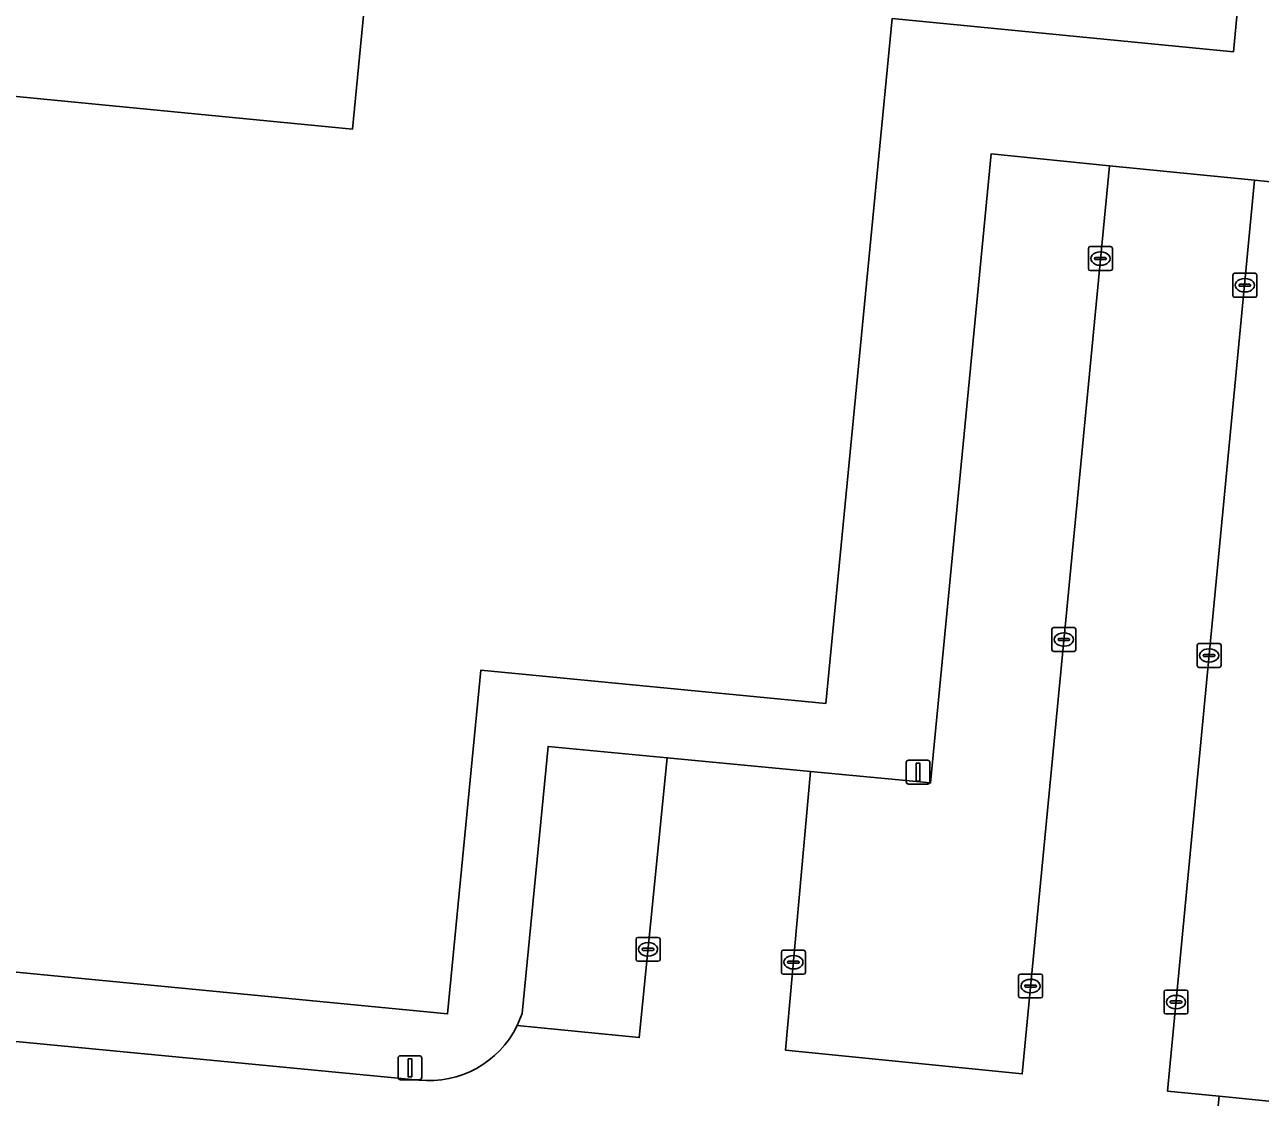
# Model space of a CAD drawing. Extents: x 161848 to 162726, y 385382 to 386521.
# Drawn here: x 162247.3 to 162299, y 386355.8 to 386400.6 of the extents above; entities that cross this region are included whole.
import ezdxf

# ---------------------------------------------------------------- set-up
doc = ezdxf.new("R2010")
doc.units = 0
for name, color, linetype in [('IMGEO_Erf', 7, 'Continuous'), ('IMGEO_Kolk', 7, 'Continuous'), ('IMGEO_Lichtmast', 7, 'Continuous'), ('IMGEO_Pand', 7, 'Continuous'), ('IMGEO_Parkeervlak_open', 7, 'Continuous'), ('IMGEO_Rijbaan_lokaal_open', 7, 'Continuous')]:
    doc.layers.add(name, color=color, linetype=linetype)

msp = doc.modelspace()

# ---------------------------------------------------------------- linework, layer by layer
at = {"layer": 'IMGEO_Erf'}
for points in [[(162261.166, 386423.593), (162262.839, 386423.424), (162263.011, 386425.174), (162263.837, 386425.092), (162265.228, 386439.283), (162287.133, 386437.135), (162286.44, 386430.049), (162300.63, 386428.66), (162297.878, 386399.516), (162283.606, 386400.898), (162280.831, 386372.263), (162266.41, 386373.66), (162265.017, 386359.281), (162235.994, 386362.093), (162239.519, 386398.37), (162261.038, 386396.28)], [(162267.923, 386358.791), (162268.132, 386359.303), (162269.217, 386370.469), (162274.204, 386369.993), (162280.192, 386369.422), (162285.216, 386368.943), (162287.743, 386395.242), (162292.693, 386394.749), (162298.76, 386394.145), (162303.744, 386393.633), (162307.077, 386428.43)], [(162261.038, 386396.28), (162262.41, 386410.394), (162261.584, 386410.475), (162262.657, 386421.593), (162260.988, 386421.76)], [(162233.722, 386359.396), (162263.808, 386356.512)]]:
    msp.add_lwpolyline(points, dxfattribs=at)
msp.add_arc((162264.232, 386360.601), 4.111, 264.0821, 333.8757, dxfattribs=at)
at = {"layer": 'IMGEO_Kolk'}
for p, q in [((162291.818, 386390.44), (162291.818, 386391.292)), ((162291.893, 386391.366), (162292.745, 386391.366)), ((162292.306, 386391.146), (162292.331, 386391.146)), ((162292.819, 386391.292), (162292.819, 386390.44)), ((162292.077, 386390.86), (162292.077, 386390.872)), ((162292.515, 386390.823), (162292.117, 386390.823)), ((162292.12, 386390.909), (162292.518, 386390.909)), ((162292.329, 386390.586), (162292.304, 386390.586)), ((162292.561, 386390.872), (162292.561, 386390.86)), ((162292.745, 386390.366), (162291.893, 386390.366)), ((162297.857, 386389.324), (162297.857, 386390.176)), ((162297.932, 386390.25), (162298.784, 386390.25)), ((162298.345, 386390.03), (162298.37, 386390.03)), ((162298.858, 386390.176), (162298.858, 386389.324)), ((162298.116, 386389.744), (162298.116, 386389.756)), ((162298.554, 386389.707), (162298.156, 386389.707)), ((162298.159, 386389.793), (162298.557, 386389.793)), ((162298.368, 386389.47), (162298.343, 386389.47)), ((162298.6, 386389.756), (162298.6, 386389.744)), ((162298.784, 386389.25), (162297.932, 386389.25)), ((162290.289, 386374.511), (162290.289, 386375.363)), ((162290.364, 386375.437), (162291.216, 386375.437)), ((162290.777, 386375.217), (162290.802, 386375.217)), ((162291.29, 386375.363), (162291.29, 386374.511)), ((162290.548, 386374.931), (162290.548, 386374.943)), ((162290.986, 386374.894), (162290.588, 386374.894)), ((162290.591, 386374.98), (162290.989, 386374.98)), ((162290.8, 386374.657), (162290.775, 386374.657)), ((162291.032, 386374.943), (162291.032, 386374.931)), ((162296.363, 386373.844), (162296.363, 386374.696)), ((162296.438, 386374.77), (162297.29, 386374.77)), ((162296.851, 386374.55), (162296.876, 386374.55)), ((162297.364, 386374.696), (162297.364, 386373.844)), ((162291.216, 386374.437), (162290.364, 386374.437)), ((162296.622, 386374.264), (162296.622, 386374.276)), ((162297.06, 386374.227), (162296.662, 386374.227)), ((162296.665, 386374.313), (162297.063, 386374.313)), ((162296.874, 386373.99), (162296.849, 386373.99)), ((162297.106, 386374.276), (162297.106, 386374.264)), ((162297.29, 386373.77), (162296.438, 386373.77)), ((162272.898, 386361.556), (162272.898, 386362.408)), ((162272.973, 386362.482), (162273.825, 386362.482)), ((162273.386, 386362.262), (162273.411, 386362.262)), ((162273.899, 386362.408), (162273.899, 386361.556)), ((162273.157, 386361.976), (162273.157, 386361.988)), ((162273.595, 386361.939), (162273.197, 386361.939)), ((162273.2, 386362.025), (162273.598, 386362.025)), ((162273.409, 386361.702), (162273.384, 386361.702)), ((162273.641, 386361.988), (162273.641, 386361.976)), ((162278.977, 386361.017), (162278.977, 386361.869)), ((162279.052, 386361.943), (162279.904, 386361.943)), ((162279.465, 386361.723), (162279.49, 386361.723)), ((162279.978, 386361.869), (162279.978, 386361.017)), ((162273.825, 386361.482), (162272.973, 386361.482)), ((162279.236, 386361.437), (162279.236, 386361.449)), ((162279.674, 386361.4), (162279.276, 386361.4)), ((162279.279, 386361.486), (162279.677, 386361.486)), ((162279.488, 386361.163), (162279.463, 386361.163)), ((162279.72, 386361.449), (162279.72, 386361.437)), ((162279.904, 386360.943), (162279.052, 386360.943)), ((162288.898, 386360.022), (162288.898, 386360.874)), ((162288.973, 386360.948), (162289.825, 386360.948)), ((162289.386, 386360.728), (162289.411, 386360.728)), ((162289.899, 386360.874), (162289.899, 386360.022)), ((162289.157, 386360.442), (162289.157, 386360.454)), ((162289.595, 386360.405), (162289.197, 386360.405)), ((162289.2, 386360.491), (162289.598, 386360.491)), ((162289.409, 386360.168), (162289.384, 386360.168)), ((162289.641, 386360.454), (162289.641, 386360.442)), ((162294.98, 386359.353), (162294.98, 386360.205)), ((162295.055, 386360.279), (162295.907, 386360.279)), ((162295.468, 386360.059), (162295.493, 386360.059)), ((162295.981, 386360.205), (162295.981, 386359.353)), ((162289.825, 386359.948), (162288.973, 386359.948)), ((162295.239, 386359.773), (162295.239, 386359.785)), ((162295.677, 386359.736), (162295.279, 386359.736)), ((162295.282, 386359.822), (162295.68, 386359.822)), ((162295.491, 386359.499), (162295.466, 386359.499)), ((162295.723, 386359.785), (162295.723, 386359.773)), ((162295.907, 386359.279), (162295.055, 386359.279))]:
    msp.add_line(p, q, dxfattribs=at)
for points in [[(162291.818, 386390.44), (162291.818, 386391.292)], [(162291.893, 386391.366), (162292.745, 386391.366)], [(162292.819, 386391.292), (162292.819, 386390.44)], [(162292.745, 386390.366), (162291.893, 386390.366)], [(162297.857, 386389.324), (162297.857, 386390.176)], [(162297.932, 386390.25), (162298.784, 386390.25)], [(162298.858, 386390.176), (162298.858, 386389.324)], [(162298.784, 386389.25), (162297.932, 386389.25)], [(162290.289, 386374.511), (162290.289, 386375.363)], [(162290.364, 386375.437), (162291.216, 386375.437)], [(162291.29, 386375.363), (162291.29, 386374.511)], [(162296.363, 386373.844), (162296.363, 386374.696)], [(162296.438, 386374.77), (162297.29, 386374.77)], [(162297.364, 386374.696), (162297.364, 386373.844)], [(162291.216, 386374.437), (162290.364, 386374.437)], [(162297.29, 386373.77), (162296.438, 386373.77)], [(162272.898, 386361.556), (162272.898, 386362.408)], [(162272.973, 386362.482), (162273.825, 386362.482)], [(162273.899, 386362.408), (162273.899, 386361.556)], [(162278.977, 386361.017), (162278.977, 386361.869)], [(162279.052, 386361.943), (162279.904, 386361.943)], [(162279.978, 386361.869), (162279.978, 386361.017)], [(162273.825, 386361.482), (162272.973, 386361.482)], [(162279.904, 386360.943), (162279.052, 386360.943)], [(162288.898, 386360.022), (162288.898, 386360.874)], [(162288.973, 386360.948), (162289.825, 386360.948)], [(162289.899, 386360.874), (162289.899, 386360.022)], [(162294.98, 386359.353), (162294.98, 386360.205)], [(162295.055, 386360.279), (162295.907, 386360.279)], [(162295.981, 386360.205), (162295.981, 386359.353)], [(162289.825, 386359.948), (162288.973, 386359.948)], [(162295.907, 386359.279), (162295.055, 386359.279)]]:
    msp.add_lwpolyline(points, dxfattribs=at)
for centre, radius, start, end in [((162291.895, 386391.29), 0.0765, 91.552, 178.448), ((162291.895, 386391.29), 0.0765, 91.552, 178.448), ((162292.743, 386391.29), 0.0765, 1.552, 88.448), ((162292.743, 386391.29), 0.0765, 1.552, 88.448), ((162292.117, 386390.869), 0.0403, 85.8775, 175.7526), ((162292.114, 386390.859), 0.0366, 178.938, 274.7102), ((162292.518, 386390.866), 0.043, 264.8664, 352.4533), ((162292.522, 386390.871), 0.0386, 1.7309, 96.639), ((162291.895, 386390.442), 0.0765, 181.552, 268.448), ((162291.895, 386390.442), 0.0765, 181.552, 268.448), ((162292.743, 386390.442), 0.0765, 271.552, 358.448), ((162292.743, 386390.442), 0.0765, 271.552, 358.448), ((162297.934, 386390.174), 0.0765, 91.552, 178.448), ((162297.934, 386390.174), 0.0765, 91.552, 178.448), ((162298.782, 386390.174), 0.0765, 1.552, 88.448), ((162298.782, 386390.174), 0.0765, 1.552, 88.448), ((162298.156, 386389.753), 0.0403, 85.8775, 175.7526), ((162298.153, 386389.743), 0.0366, 178.938, 274.7102), ((162298.557, 386389.75), 0.043, 264.8664, 352.4533), ((162298.561, 386389.755), 0.0386, 1.7309, 96.639), ((162297.934, 386389.326), 0.0765, 181.552, 268.448), ((162297.934, 386389.326), 0.0765, 181.552, 268.448), ((162298.782, 386389.326), 0.0765, 271.552, 358.448), ((162298.782, 386389.326), 0.0765, 271.552, 358.448), ((162290.366, 386375.361), 0.0765, 91.552, 178.448), ((162290.366, 386375.361), 0.0765, 91.552, 178.448), ((162291.214, 386375.361), 0.0765, 1.552, 88.448), ((162291.214, 386375.361), 0.0765, 1.552, 88.448), ((162290.366, 386374.513), 0.0765, 181.552, 268.448), ((162290.366, 386374.513), 0.0765, 181.552, 268.448), ((162290.588, 386374.94), 0.0403, 85.8775, 175.7526), ((162290.585, 386374.93), 0.0366, 178.938, 274.7102), ((162290.989, 386374.937), 0.043, 264.8664, 352.4533), ((162290.993, 386374.942), 0.0386, 1.7309, 96.639), ((162291.214, 386374.513), 0.0765, 271.552, 358.448), ((162291.214, 386374.513), 0.0765, 271.552, 358.448), ((162296.44, 386374.694), 0.0765, 91.552, 178.448), ((162296.44, 386374.694), 0.0765, 91.552, 178.448), ((162297.288, 386374.694), 0.0765, 1.552, 88.448), ((162297.288, 386374.694), 0.0765, 1.552, 88.448), ((162296.662, 386374.273), 0.0403, 85.8775, 175.7526), ((162296.659, 386374.263), 0.0366, 178.938, 274.7102), ((162297.063, 386374.27), 0.043, 264.8664, 352.4533), ((162297.067, 386374.275), 0.0386, 1.7309, 96.639), ((162296.44, 386373.846), 0.0765, 181.552, 268.448), ((162296.44, 386373.846), 0.0765, 181.552, 268.448), ((162297.288, 386373.846), 0.0765, 271.552, 358.448), ((162297.288, 386373.846), 0.0765, 271.552, 358.448), ((162272.975, 386362.406), 0.0765, 91.552, 178.448), ((162272.975, 386362.406), 0.0765, 91.552, 178.448), ((162273.823, 386362.406), 0.0765, 1.552, 88.448), ((162273.823, 386362.406), 0.0765, 1.552, 88.448), ((162272.975, 386361.558), 0.0765, 181.552, 268.448), ((162272.975, 386361.558), 0.0765, 181.552, 268.448), ((162273.197, 386361.985), 0.0403, 85.8775, 175.7526), ((162273.194, 386361.975), 0.0366, 178.938, 274.7102), ((162273.598, 386361.982), 0.043, 264.8664, 352.4533), ((162273.602, 386361.987), 0.0386, 1.7309, 96.639), ((162273.823, 386361.558), 0.0765, 271.552, 358.448), ((162273.823, 386361.558), 0.0765, 271.552, 358.448), ((162279.054, 386361.867), 0.0765, 91.552, 178.448), ((162279.054, 386361.867), 0.0765, 91.552, 178.448), ((162279.902, 386361.867), 0.0765, 1.552, 88.448), ((162279.902, 386361.867), 0.0765, 1.552, 88.448), ((162279.276, 386361.446), 0.0403, 85.8775, 175.7526), ((162279.273, 386361.436), 0.0366, 178.938, 274.7102), ((162279.677, 386361.443), 0.043, 264.8664, 352.4533), ((162279.681, 386361.448), 0.0386, 1.7309, 96.639), ((162279.054, 386361.019), 0.0765, 181.552, 268.448), ((162279.054, 386361.019), 0.0765, 181.552, 268.448), ((162279.902, 386361.019), 0.0765, 271.552, 358.448), ((162279.902, 386361.019), 0.0765, 271.552, 358.448), ((162288.975, 386360.872), 0.0765, 91.552, 178.448), ((162288.975, 386360.872), 0.0765, 91.552, 178.448), ((162289.823, 386360.872), 0.0765, 1.552, 88.448), ((162289.823, 386360.872), 0.0765, 1.552, 88.448), ((162288.975, 386360.024), 0.0765, 181.552, 268.448), ((162288.975, 386360.024), 0.0765, 181.552, 268.448), ((162289.197, 386360.451), 0.0403, 85.8775, 175.7526), ((162289.194, 386360.441), 0.0366, 178.938, 274.7102), ((162289.598, 386360.448), 0.043, 264.8664, 352.4533), ((162289.602, 386360.453), 0.0386, 1.7309, 96.639), ((162289.823, 386360.024), 0.0765, 271.552, 358.448), ((162289.823, 386360.024), 0.0765, 271.552, 358.448), ((162295.057, 386360.203), 0.0765, 91.552, 178.448), ((162295.057, 386360.203), 0.0765, 91.552, 178.448), ((162295.905, 386360.203), 0.0765, 1.552, 88.448), ((162295.905, 386360.203), 0.0765, 1.552, 88.448), ((162295.279, 386359.782), 0.0403, 85.8775, 175.7526), ((162295.276, 386359.772), 0.0366, 178.938, 274.7102), ((162295.68, 386359.779), 0.043, 264.8664, 352.4533), ((162295.684, 386359.784), 0.0386, 1.7309, 96.639), ((162295.057, 386359.355), 0.0765, 181.552, 268.448), ((162295.057, 386359.355), 0.0765, 181.552, 268.448), ((162295.905, 386359.355), 0.0765, 271.552, 358.448), ((162295.905, 386359.355), 0.0765, 271.552, 358.448)]:
    msp.add_arc(centre, radius, start, end, dxfattribs=at)
for centre, major_axis, ratio, start_param, end_param in [((162292.305, 386390.866), (-0.387, 0.002), 0.722429, 4.712389, 7.853982), ((162292.33, 386390.866), (-0.39, 0.002), 0.717154, 1.570796, 4.712389), ((162298.344, 386389.75), (-0.387, 0.002), 0.722429, 4.712389, 7.853982), ((162298.369, 386389.75), (-0.39, 0.002), 0.717154, 1.570796, 4.712389), ((162290.776, 386374.937), (-0.387, 0.002), 0.722429, 4.712389, 7.853982), ((162290.801, 386374.937), (-0.39, 0.002), 0.717154, 1.570796, 4.712389), ((162296.85, 386374.27), (-0.387, 0.002), 0.722429, 4.712389, 7.853982), ((162296.875, 386374.27), (-0.39, 0.002), 0.717154, 1.570796, 4.712389), ((162273.385, 386361.982), (-0.387, 0.002), 0.722429, 4.712389, 7.853982), ((162273.41, 386361.982), (-0.39, 0.002), 0.717154, 1.570796, 4.712389), ((162279.464, 386361.443), (-0.387, 0.002), 0.722429, 4.712389, 7.853982), ((162279.489, 386361.443), (-0.39, 0.002), 0.717154, 1.570796, 4.712389), ((162289.385, 386360.448), (-0.387, 0.002), 0.722429, 4.712389, 7.853982), ((162289.41, 386360.448), (-0.39, 0.002), 0.717154, 1.570796, 4.712389), ((162295.467, 386359.779), (-0.387, 0.002), 0.722429, 4.712389, 7.853982), ((162295.492, 386359.779), (-0.39, 0.002), 0.717154, 1.570796, 4.712389)]:
    msp.add_ellipse(centre, major_axis=major_axis, ratio=ratio, start_param=start_param, end_param=end_param, dxfattribs=at)
at = {"layer": 'IMGEO_Lichtmast'}
for p, q in [((162284.297, 386369.891), (162285.087, 386369.891)), ((162285.087, 386369.891), (162284.297, 386369.891)), ((162284.197, 386368.991), (162284.197, 386369.791)), ((162284.197, 386369.791), (162284.197, 386368.991)), ((162285.187, 386369.791), (162285.187, 386368.991)), ((162285.187, 386368.991), (162285.187, 386369.791)), ((162285.087, 386368.891), (162284.297, 386368.891)), ((162284.297, 386368.891), (162285.087, 386368.891)), ((162262.943, 386356.631), (162262.943, 386357.431)), ((162262.943, 386357.431), (162262.943, 386356.631)), ((162263.043, 386357.531), (162263.833, 386357.531)), ((162263.833, 386357.531), (162263.043, 386357.531)), ((162263.933, 386357.431), (162263.933, 386356.631)), ((162263.933, 386356.631), (162263.933, 386357.431)), ((162263.833, 386356.531), (162263.043, 386356.531)), ((162263.043, 386356.531), (162263.833, 386356.531))]:
    msp.add_line(p, q, dxfattribs=at)
for points in [[(162284.617, 386369.766), (162284.767, 386369.766), (162284.767, 386369.016), (162284.617, 386369.016), (162284.617, 386369.766)], [(162263.363, 386357.406), (162263.513, 386357.406), (162263.513, 386356.656), (162263.363, 386356.656), (162263.363, 386357.406)]]:
    msp.add_lwpolyline(points, dxfattribs=at)
for centre, start, end in [((162284.297, 386369.791), 90, 180), ((162284.297, 386369.791), 90, 180), ((162285.087, 386369.791), 0, 90), ((162285.087, 386369.791), 360, 90), ((162284.297, 386368.991), 180, 270), ((162284.297, 386368.991), 180, 270), ((162285.087, 386368.991), 270, 0), ((162285.087, 386368.991), 270, 0), ((162263.043, 386357.431), 90, 180), ((162263.043, 386357.431), 90, 180), ((162263.833, 386357.431), 0, 90), ((162263.833, 386357.431), 360, 90), ((162263.043, 386356.631), 180, 270), ((162263.043, 386356.631), 180, 270), ((162263.833, 386356.631), 270, 0), ((162263.833, 386356.631), 270, 0)]:
    msp.add_arc(centre, 0.1, start, end, dxfattribs=at)
at = {"layer": 'IMGEO_Pand'}
msp.add_lwpolyline([(162260.988, 386421.76), (162262.657, 386421.593), (162261.584, 386410.475), (162262.41, 386410.394), (162261.038, 386396.28), (162239.519, 386398.37), (162235.994, 386362.093), (162265.017, 386359.281), (162266.41, 386373.66), (162280.831, 386372.263), (162283.606, 386400.898), (162297.878, 386399.516), (162300.63, 386428.66), (162286.44, 386430.049), (162287.133, 386437.135), (162265.228, 386439.283), (162263.837, 386425.092), (162263.011, 386425.174), (162262.839, 386423.424), (162261.166, 386423.593)], dxfattribs=at)
at = {"layer": 'IMGEO_Parkeervlak_open'}
msp.add_lwpolyline([(162310.701, 386427.998), (162307.077, 386428.43), (162303.744, 386393.633), (162298.76, 386394.145), (162295.124, 386356.058), (162297.279, 386355.842), (162299.782, 386355.591)], dxfattribs=at)
for points in [[(162287.743, 386395.242), (162285.216, 386368.943), (162280.192, 386369.422), (162279.148, 386357.762), (162289.048, 386356.772), (162292.693, 386394.749)], [(162269.217, 386370.469), (162268.132, 386359.303), (162267.923, 386358.791), (162273.029, 386358.289), (162274.204, 386369.993)]]:
    msp.add_lwpolyline(points, close=True, dxfattribs=at)
at = {"layer": 'IMGEO_Rijbaan_lokaal_open'}
for points in [[(162297.279, 386355.842), (162295.124, 386356.058), (162298.76, 386394.145), (162292.693, 386394.749), (162289.048, 386356.772), (162279.148, 386357.762), (162280.192, 386369.422), (162274.204, 386369.993), (162273.029, 386358.289), (162267.923, 386358.791)], [(162299.782, 386355.591), (162297.279, 386355.842), (162296.708, 386350.154), (162309.036, 386348.986), (162309.527, 386350.371), (162325.778, 386392.073)], [(162263.808, 386356.512), (162233.722, 386359.396)], [(162296.103, 386350.211), (162296.708, 386350.154), (162297.279, 386355.842)]]:
    msp.add_lwpolyline(points, dxfattribs=at)
msp.add_arc((162264.232, 386360.601), 4.111, 264.0821, 333.8757, dxfattribs=at)

doc.saveas('drawing.dxf')
